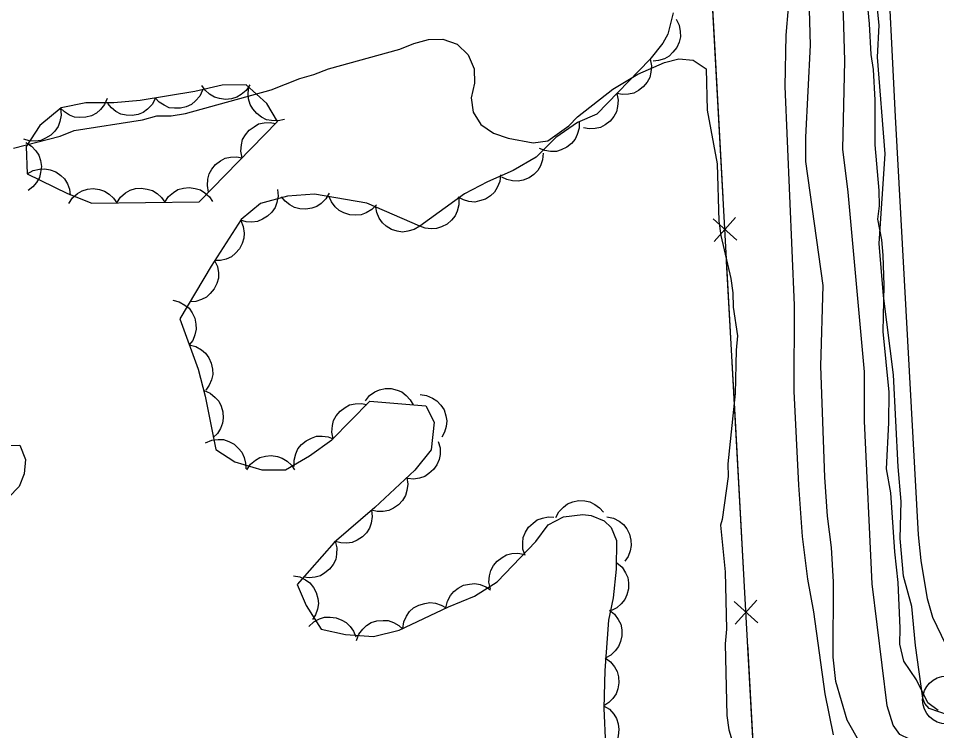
# Model space of a CAD drawing. Extents: x 336540 to 340074, y 5572036 to 5573747.
# Drawn here: x 337418.4 to 337475.9, y 5572946.4 to 5572991 of the extents above; entities that cross this region are included whole.
import ezdxf

# ---------------------------------------------------------------- set-up
doc = ezdxf.new("R2010")
doc.units = 0
for name, color, linetype in [('Niveau 19', 7, 'Continuous'), ('Niveau 2', 7, 'Continuous'), ('Niveau 27', 7, 'Continuous'), ('Niveau 36', 7, 'Continuous'), ('Niveau 37', 7, 'Continuous'), ('Niveau 44', 7, 'Continuous')]:
    doc.layers.add(name, color=color, linetype=linetype)

msp = doc.modelspace()

# ---------------------------------------------------------------- linework, layer by layer
at = {"layer": 'Niveau 19'}
msp.add_lwpolyline([(337476.44, 5572951.77), (337475.62, 5572953.45), (337475.28, 5572954.62), (337474.89, 5572957.02), (337474.73, 5572958.62), (337473.29, 5572984.82), (337472.73, 5572996.07), (337472.74, 5572998.28), (337472.93, 5572999.47), (337473.71, 5573002.82), (337474.23, 5573004.21), (337474.74, 5573005.13), (337475.82, 5573006.41), (337476.57, 5573007.11)], dxfattribs=at)
at = {"layer": 'Niveau 2'}
for points in [[(337470.32, 5572980.1), (337469.99, 5572982.78), (337470.11, 5572988.31), (337470.04, 5572991.2), (337469.4, 5572999.25), (337468.87, 5573004.57), (337468.81, 5573006.97), (337469.03, 5573008.9), (337469.46, 5573011.1), (337469.68, 5573011.63), (337469.96, 5573012), (337470.81, 5573012.69), (337472.47, 5573013.66), (337473.82, 5573014.01), (337476.19, 5573014.17)], [(337471.08, 5572945.58), (337470.27, 5572947.03), (337469.56, 5572949.45), (337469.39, 5572950.97), (337469.4, 5572955.69), (337469.29, 5572957.83), (337469.04, 5572959.8), (337468.86, 5572962.24), (337468.62, 5572969.19), (337468.77, 5572974.24), (337467.67, 5572982.02), (337467.67, 5572983.53), (337467.96, 5572989.29), (337467.82, 5572994.52)], [(337473.55, 5572951.78), (337473.58, 5572952.79), (337473.46, 5572955.65), (337473.24, 5572957.56), (337472.99, 5572961.26), (337472.72, 5572962.77), (337472.88, 5572965.64), (337472.89, 5572967.56), (337472.52, 5572971.37), (337472.57, 5572974.24), (337472.52, 5572976.15), (337472.44, 5572977.1), (337472.19, 5572978.39), (337472.28, 5572979.23), (337472.26, 5572980.19), (337472.02, 5572983.05), (337472.01, 5572985.86), (337471.91, 5572987.77), (337471.77, 5572988.72), (337471.67, 5572990.63), (337471.38, 5572993.49)], [(337418.09, 5572982.84), (337421, 5572983.59), (337421.89, 5572983.95), (337426.15, 5572984.61), (337427.05, 5572984.86), (337427.95, 5572984.88), (337428.85, 5572985.01), (337434.21, 5572986.49), (337436, 5572987.21), (337436.89, 5572987.46), (337437.79, 5572987.82), (337442.26, 5572989.05), (337443.15, 5572989.41), (337444.05, 5572989.66), (337444.95, 5572989.68), (337445.86, 5572989.36), (337446.55, 5572988.7), (337446.91, 5572987.81), (337446.93, 5572986.91), (337446.72, 5572986), (337446.86, 5572985.11), (337447.33, 5572984.33), (337448.13, 5572983.79), (337449.04, 5572983.47), (337450.62, 5572983.17), (337451.52, 5572983.3), (337452.85, 5572984.24), (337453.39, 5572984.81), (337455.6, 5572986.55), (337457.16, 5572987.49), (337458.83, 5572988.21), (337459.73, 5572988.45), (337460.63, 5572988.36), (337461.43, 5572987.82), (337461.49, 5572985.23), (337462.13, 5572981.87), (337462.22, 5572978.27), (337462.35, 5572977.37), (337462.98, 5572974.68), (337463.11, 5572973.78), (337463.13, 5572972.88), (337463.4, 5572971.09), (337463.31, 5572970.19), (337463.26, 5572967.48), (337462.8, 5572963.08), (337462.82, 5572962.29), (337462.44, 5572959.58), (337462.33, 5572959.24), (337462.63, 5572956.32), (337462.71, 5572952.72), (337462.62, 5572951.81), (337462.73, 5572947.31), (337462.86, 5572946.42), (337464.21, 5572941.94)], [(337474.16, 5572945.83), (337473.56, 5572946.13), (337473.14, 5572946.71), (337472.76, 5572947.92), (337471.83, 5572955.57), (337471.35, 5572965.74), (337471.34, 5572968.84), (337470.32, 5572980.1)], [(337416.68, 5572964.19), (337418.48, 5572964.24), (337418.84, 5572963.35), (337418.75, 5572962.44), (337418.43, 5572961.65), (337417.77, 5572960.96)], [(337475.95, 5572947.62), (337475.32, 5572948.11), (337474.61, 5572949.55), (337473.8, 5572950.71), (337473.55, 5572951.78)]]:
    msp.add_lwpolyline(points, dxfattribs=at)
at = {"layer": 'Niveau 27'}
for points in [[(337476.61, 5572947.34), (337475.4, 5572947.76), (337475.12, 5572948.06), (337474.99, 5572948.41), (337474.53, 5572951.69), (337474.32, 5572954.15), (337473.78, 5572956.05), (337473.57, 5572958.41), (337473.64, 5572960.72), (337473.45, 5572962.89), (337473.17, 5572968.66), (337472.53, 5572973.59), (337472.26, 5572976.87), (337472.65, 5572982.5), (337472.16, 5572988.54), (337472.26, 5572990.55), (337471.45, 5572998.64), (337471.05, 5573009), (337471.32, 5573010.66), (337471.55, 5573010.92), (337471.87, 5573011.1), (337473.26, 5573011.46), (337474.92, 5573011.72), (337476.89, 5573011.86)], [(337466.56, 5572991.63), (337466.43, 5572989.93), (337466.37, 5572986.71), (337466.94, 5572973.02), (337466.93, 5572967.63), (337467.21, 5572961.74), (337467.45, 5572958.53), (337467.77, 5572955.86), (337468.15, 5572953.81), (337468.86, 5572948.67), (337469.39, 5572946.1)]]:
    msp.add_lwpolyline(points, dxfattribs=at)
at = {"layer": 'Niveau 36'}
msp.add_circle((337476.484, 5572948.288), 1.5, dxfattribs=at)
at = {"layer": 'Niveau 37'}
for p, q in [((337463.36, 5572977.08), (337461.87, 5572978.42)), ((337463.28, 5572978.5), (337461.94, 5572977)), ((337464.67, 5572953.12), (337463.18, 5572954.45)), ((337464.6, 5572954.53), (337463.26, 5572953.04))]:
    msp.add_line(p, q, dxfattribs=at)
for points in [[(337543.85, 5572928.37), (337465.55, 5572924.24), (337460.25, 5573020.74), (337583.41, 5573028.11), (337588.84, 5572931.19), (337559.32, 5572929.42), (337558.81, 5572938.85), (337543.51, 5572937.69), (337543.85, 5572928.37)], [(337461.95, 5572989.73), (337461.4, 5572999.72)], [(337462.5, 5572979.75), (337461.95, 5572989.73)], [(337463.27, 5572965.77), (337462.72, 5572975.75)], [(337463.82, 5572955.78), (337463.27, 5572965.77)], [(337464.59, 5572941.8), (337464.04, 5572951.79)]]:
    msp.add_lwpolyline(points, dxfattribs=at)
at = {"layer": 'Niveau 44'}
for points in [[(337459.37, 5572991.32), (337459.04, 5572989.99), (337458.73, 5572989.43), (337457.92, 5572988.4), (337454.6, 5572984.98), (337453.39, 5572984.46), (337452.02, 5572983.52), (337450.79, 5572982.28), (337449.36, 5572981.45), (337447.75, 5572980.74), (337446.32, 5572979.98), (337443.52, 5572977.97), (337440.2, 5572979.4), (337436.92, 5572979.96), (337435.24, 5572979.83), (337433.55, 5572979.38), (337432.34, 5572978.37), (337430.46, 5572975.46), (337428.49, 5572972.15), (337429.65, 5572969), (337430.08, 5572967.31), (337430.74, 5572963.98), (337431.94, 5572963.2), (337433.62, 5572962.7), (337435.11, 5572962.7), (337436.62, 5572963.58), (337438.01, 5572964.57), (337440.39, 5572967), (337443.89, 5572966.7), (337444.41, 5572965.68), (337444.23, 5572963.95), (337443.2, 5572962.69), (337440.69, 5572960.35), (337438.16, 5572958.16), (337435.84, 5572955.52), (337436.41, 5572954.2), (337437.35, 5572952.72), (337438.87, 5572952.39), (337440.62, 5572952.27), (337442.23, 5572952.66), (337445.32, 5572954.13), (337446.94, 5572954.78), (337448.35, 5572955.69), (337450.77, 5572958.21), (337451.55, 5572959.25), (337452.5, 5572959.76), (337453.71, 5572959.9), (337454.25, 5572959.85), (337455.06, 5572959.51), (337455.5, 5572959.09), (337455.83, 5572958.27), (337455.81, 5572956.49), (337455.61, 5572954.68), (337455.33, 5572953.29), (337455.1, 5572950.14), (337455.03, 5572947.77), (337455.13, 5572945.44)], [(337459.56, 5572990.93), (337459.75, 5572990.55), (337459.82, 5572990.15), (337459.83, 5572989.82), (337459.75, 5572989.48), (337459.6, 5572989.15), (337459.36, 5572988.85), (337459.13, 5572988.61), (337458.82, 5572988.45), (337458.46, 5572988.33), (337458.11, 5572988.3)], [(337457.93, 5572988.42), (337458.02, 5572988.01), (337457.98, 5572987.6), (337457.91, 5572987.28), (337457.74, 5572986.97), (337457.5, 5572986.69), (337457.2, 5572986.46), (337456.91, 5572986.3), (337456.57, 5572986.22), (337456.2, 5572986.2), (337455.85, 5572986.26)], [(337418.95, 5572981.23), (337421.46, 5572980), (337422.98, 5572979.41), (337429.71, 5572979.49), (337434.61, 5572984.51), (337433.95, 5572985.64), (337432.65, 5572986.81), (337431.14, 5572986.79), (337429.43, 5572986.4), (337426.01, 5572985.84), (337424.36, 5572985.68), (337422.61, 5572985.69), (337421.07, 5572985.38), (337419.74, 5572984.26), (337418.87, 5572982.95), (337418.95, 5572981.23)], [(337429.92, 5572986.48), (337429.74, 5572986.1), (337429.47, 5572985.8), (337429.22, 5572985.58), (337428.9, 5572985.44), (337428.54, 5572985.35), (337428.16, 5572985.35), (337427.83, 5572985.38), (337427.51, 5572985.53), (337427.2, 5572985.73), (337426.96, 5572985.99)], [(337432.88, 5572986.81), (337432.65, 5572986.46), (337432.34, 5572986.2), (337432.06, 5572986.03), (337431.72, 5572985.93), (337431.35, 5572985.9), (337430.97, 5572985.96), (337430.66, 5572986.04), (337430.36, 5572986.23), (337430.08, 5572986.48), (337429.88, 5572986.77)], [(337435.05, 5572984.65), (337434.64, 5572984.55), (337434.24, 5572984.57), (337433.91, 5572984.63), (337433.6, 5572984.79), (337433.31, 5572985.01), (337433.07, 5572985.31), (337432.89, 5572985.59), (337432.8, 5572985.93), (337432.77, 5572986.3), (337432.82, 5572986.66)], [(337423.95, 5572985.96), (337423.79, 5572985.57), (337423.53, 5572985.26), (337423.29, 5572985.04), (337422.97, 5572984.88), (337422.62, 5572984.78), (337422.23, 5572984.77), (337421.91, 5572984.79), (337421.58, 5572984.92), (337421.27, 5572985.12), (337421.01, 5572985.37)], [(337426.96, 5572985.93), (337426.76, 5572985.57), (337426.47, 5572985.28), (337426.21, 5572985.08), (337425.88, 5572984.96), (337425.52, 5572984.89), (337425.14, 5572984.92), (337424.81, 5572984.98), (337424.5, 5572985.14), (337424.21, 5572985.37), (337423.98, 5572985.64)], [(337455.85, 5572986.26), (337455.93, 5572985.85), (337455.89, 5572985.45), (337455.82, 5572985.13), (337455.65, 5572984.82), (337455.42, 5572984.53), (337455.11, 5572984.31), (337454.82, 5572984.14), (337454.48, 5572984.07), (337454.11, 5572984.05), (337453.76, 5572984.11)], [(337421.02, 5572985.34), (337421.07, 5572984.92), (337420.99, 5572984.52), (337420.88, 5572984.21), (337420.68, 5572983.92), (337420.42, 5572983.66), (337420.09, 5572983.47), (337419.79, 5572983.33), (337419.44, 5572983.29), (337419.07, 5572983.31), (337418.73, 5572983.41)], [(337432.39, 5572982.24), (337432.31, 5572982.65), (337432.35, 5572983.05), (337432.42, 5572983.38), (337432.6, 5572983.68), (337432.83, 5572983.97), (337433.14, 5572984.19), (337433.42, 5572984.36), (337433.77, 5572984.43), (337434.14, 5572984.45), (337434.49, 5572984.39)], [(337453.48, 5572984.52), (337453.48, 5572984.1), (337453.36, 5572983.71), (337453.23, 5572983.41), (337453, 5572983.14), (337452.71, 5572982.91), (337452.37, 5572982.75), (337452.06, 5572982.64), (337451.7, 5572982.64), (337451.34, 5572982.69), (337451, 5572982.82)], [(337418.86, 5572983.2), (337419.21, 5572982.98), (337419.49, 5572982.68), (337419.67, 5572982.4), (337419.78, 5572982.07), (337419.83, 5572981.7), (337419.78, 5572981.32), (337419.71, 5572981), (337419.53, 5572980.7), (337419.29, 5572980.42), (337419, 5572980.2)], [(337451.23, 5572982.54), (337451.2, 5572982.12), (337451.06, 5572981.74), (337450.9, 5572981.45), (337450.65, 5572981.2), (337450.35, 5572980.99), (337449.99, 5572980.85), (337449.68, 5572980.77), (337449.32, 5572980.79), (337448.96, 5572980.88), (337448.64, 5572981.03)], [(337430.3, 5572980.09), (337430.22, 5572980.5), (337430.25, 5572980.91), (337430.33, 5572981.23), (337430.5, 5572981.54), (337430.73, 5572981.82), (337431.04, 5572982.05), (337431.33, 5572982.21), (337431.67, 5572982.29), (337432.04, 5572982.3), (337432.39, 5572982.24)], [(337418.95, 5572981.23), (337419.31, 5572981.44), (337419.71, 5572981.53), (337420.04, 5572981.56), (337420.38, 5572981.49), (337420.73, 5572981.36), (337421.04, 5572981.13), (337421.28, 5572980.92), (337421.46, 5572980.61), (337421.59, 5572980.27), (337421.64, 5572979.91)], [(337448.57, 5572981.17), (337448.52, 5572980.76), (337448.36, 5572980.38), (337448.2, 5572980.1), (337447.94, 5572979.86), (337447.63, 5572979.66), (337447.26, 5572979.54), (337446.95, 5572979.47), (337446.59, 5572979.5), (337446.24, 5572979.6), (337445.92, 5572979.77)], [(337421.55, 5572979.39), (337421.78, 5572979.74), (337422.1, 5572980), (337422.38, 5572980.18), (337422.72, 5572980.27), (337423.08, 5572980.31), (337423.46, 5572980.25), (337423.78, 5572980.16), (337424.07, 5572979.97), (337424.35, 5572979.72), (337424.55, 5572979.43)], [(337424.55, 5572979.43), (337424.78, 5572979.78), (337425.1, 5572980.04), (337425.38, 5572980.21), (337425.72, 5572980.31), (337426.08, 5572980.34), (337426.46, 5572980.28), (337426.78, 5572980.2), (337427.07, 5572980.01), (337427.35, 5572979.76), (337427.55, 5572979.46)], [(337427.55, 5572979.46), (337427.78, 5572979.81), (337428.1, 5572980.07), (337428.38, 5572980.25), (337428.72, 5572980.34), (337429.08, 5572980.38), (337429.46, 5572980.32), (337429.78, 5572980.23), (337430.07, 5572980.04), (337430.35, 5572979.8), (337430.55, 5572979.5)], [(337434.6, 5572980.26), (337434.64, 5572979.84), (337434.56, 5572979.44), (337434.46, 5572979.13), (337434.25, 5572978.84), (337433.99, 5572978.58), (337433.66, 5572978.39), (337433.36, 5572978.26), (337433.01, 5572978.22), (337432.64, 5572978.23), (337432.3, 5572978.33)], [(337437.85, 5572980.03), (337437.64, 5572979.67), (337437.35, 5572979.39), (337437.08, 5572979.2), (337436.75, 5572979.08), (337436.39, 5572979.02), (337436, 5572979.05), (337435.68, 5572979.12), (337435.38, 5572979.29), (337435.08, 5572979.52), (337434.86, 5572979.8)], [(337440.8, 5572979.3), (337440.51, 5572979), (337440.15, 5572978.8), (337439.85, 5572978.67), (337439.5, 5572978.64), (337439.13, 5572978.67), (337438.77, 5572978.8), (337438.47, 5572978.94), (337438.22, 5572979.18), (337437.99, 5572979.48), (337437.84, 5572979.8)], [(337445.95, 5572979.71), (337445.96, 5572979.3), (337445.85, 5572978.9), (337445.73, 5572978.6), (337445.5, 5572978.33), (337445.22, 5572978.09), (337444.88, 5572977.92), (337444.57, 5572977.81), (337444.22, 5572977.79), (337443.85, 5572977.84), (337443.51, 5572977.97)], [(337443.51, 5572977.97), (337443.16, 5572977.75), (337442.77, 5572977.64), (337442.44, 5572977.59), (337442.09, 5572977.64), (337441.74, 5572977.76), (337441.42, 5572977.97), (337441.17, 5572978.17), (337440.97, 5572978.47), (337440.82, 5572978.81), (337440.76, 5572979.16)], [(337432.31, 5572978.32), (337432.47, 5572977.94), (337432.52, 5572977.53), (337432.51, 5572977.2), (337432.4, 5572976.87), (337432.23, 5572976.54), (337431.97, 5572976.26), (337431.72, 5572976.04), (337431.4, 5572975.9), (337431.04, 5572975.81), (337430.68, 5572975.8)], [(337430.67, 5572975.81), (337430.85, 5572975.43), (337430.91, 5572975.03), (337430.91, 5572974.7), (337430.81, 5572974.36), (337430.65, 5572974.03), (337430.4, 5572973.74), (337430.17, 5572973.51), (337429.85, 5572973.36), (337429.49, 5572973.25), (337429.13, 5572973.23)], [(337428.05, 5572973.33), (337428.46, 5572973.23), (337428.81, 5572973.02), (337429.07, 5572972.82), (337429.27, 5572972.53), (337429.43, 5572972.2), (337429.5, 5572971.82), (337429.52, 5572971.5), (337429.44, 5572971.15), (337429.3, 5572970.81), (337429.09, 5572970.52)], [(337429.09, 5572970.52), (337429.5, 5572970.42), (337429.85, 5572970.21), (337430.1, 5572970), (337430.31, 5572969.72), (337430.46, 5572969.38), (337430.53, 5572969.01), (337430.56, 5572968.68), (337430.48, 5572968.34), (337430.34, 5572968), (337430.13, 5572967.7)], [(337430.01, 5572967.66), (337430.39, 5572967.5), (337430.71, 5572967.24), (337430.93, 5572967), (337431.09, 5572966.68), (337431.19, 5572966.33), (337431.2, 5572965.94), (337431.17, 5572965.62), (337431.04, 5572965.29), (337430.85, 5572964.98), (337430.59, 5572964.72)], [(337440.11, 5572967.02), (337440.37, 5572967.35), (337440.7, 5572967.58), (337441, 5572967.72), (337441.35, 5572967.79), (337441.72, 5572967.79), (337442.09, 5572967.69), (337442.39, 5572967.58), (337442.67, 5572967.36), (337442.92, 5572967.08), (337443.09, 5572966.77)], [(337443.53, 5572967.41), (337443.94, 5572967.36), (337444.31, 5572967.19), (337444.59, 5572967.02), (337444.83, 5572966.76), (337445.03, 5572966.45), (337445.14, 5572966.08), (337445.2, 5572965.76), (337445.16, 5572965.41), (337445.06, 5572965.05), (337444.89, 5572964.74)], [(337438.09, 5572964.65), (337438.01, 5572965.06), (337438.05, 5572965.47), (337438.12, 5572965.79), (337438.29, 5572966.09), (337438.53, 5572966.38), (337438.84, 5572966.61), (337439.12, 5572966.77), (337439.47, 5572966.84), (337439.84, 5572966.86), (337440.19, 5572966.8)], [(337430.11, 5572964.39), (337430.49, 5572964.55), (337430.9, 5572964.6), (337431.23, 5572964.59), (337431.56, 5572964.48), (337431.89, 5572964.3), (337432.17, 5572964.04), (337432.38, 5572963.8), (337432.52, 5572963.48), (337432.61, 5572963.12), (337432.62, 5572962.76)], [(337435.66, 5572962.9), (337435.65, 5572963.31), (337435.76, 5572963.71), (337435.89, 5572964.01), (337436.11, 5572964.28), (337436.4, 5572964.52), (337436.74, 5572964.69), (337437.05, 5572964.8), (337437.4, 5572964.81), (337437.77, 5572964.76), (337438.1, 5572964.64)], [(337444.66, 5572964.48), (337444.78, 5572964.08), (337444.78, 5572963.67), (337444.73, 5572963.34), (337444.59, 5572963.02), (337444.38, 5572962.72), (337444.09, 5572962.47), (337443.83, 5572962.28), (337443.49, 5572962.17), (337443.12, 5572962.12), (337442.76, 5572962.16)], [(337432.68, 5572962.7), (337432.91, 5572963.05), (337433.23, 5572963.3), (337433.51, 5572963.47), (337433.85, 5572963.56), (337434.22, 5572963.6), (337434.6, 5572963.53), (337434.91, 5572963.44), (337435.21, 5572963.25), (337435.48, 5572963), (337435.68, 5572962.7)], [(337442.7, 5572962.22), (337442.76, 5572961.81), (337442.7, 5572961.4), (337442.61, 5572961.09), (337442.43, 5572960.79), (337442.18, 5572960.51), (337441.86, 5572960.3), (337441.57, 5572960.15), (337441.22, 5572960.09), (337440.85, 5572960.09), (337440.5, 5572960.17)], [(337452.03, 5572959.71), (337452.22, 5572960.08), (337452.5, 5572960.37), (337452.76, 5572960.57), (337453.09, 5572960.7), (337453.45, 5572960.77), (337453.84, 5572960.75), (337454.16, 5572960.7), (337454.47, 5572960.54), (337454.77, 5572960.32), (337455.01, 5572960.05)], [(337440.49, 5572960.18), (337440.54, 5572959.77), (337440.47, 5572959.37), (337440.37, 5572959.05), (337440.17, 5572958.76), (337439.92, 5572958.5), (337439.59, 5572958.3), (337439.29, 5572958.16), (337438.94, 5572958.11), (337438.57, 5572958.12), (337438.23, 5572958.22)], [(337450.11, 5572957.33), (337449.97, 5572957.73), (337449.96, 5572958.13), (337449.99, 5572958.46), (337450.12, 5572958.79), (337450.32, 5572959.1), (337450.6, 5572959.36), (337450.85, 5572959.56), (337451.19, 5572959.68), (337451.55, 5572959.75), (337451.91, 5572959.73)], [(337455.23, 5572959.76), (337455.64, 5572959.67), (337455.99, 5572959.48), (337456.26, 5572959.28), (337456.47, 5572959), (337456.64, 5572958.67), (337456.72, 5572958.29), (337456.75, 5572957.97), (337456.68, 5572957.62), (337456.55, 5572957.28), (337456.35, 5572956.98)], [(337438.22, 5572958.23), (337438.32, 5572957.82), (337438.31, 5572957.42), (337438.25, 5572957.09), (337438.09, 5572956.78), (337437.87, 5572956.48), (337437.58, 5572956.24), (337437.3, 5572956.06), (337436.96, 5572955.97), (337436.59, 5572955.93), (337436.24, 5572955.97)], [(337447.93, 5572955.25), (337447.84, 5572955.66), (337447.88, 5572956.07), (337447.95, 5572956.39), (337448.12, 5572956.7), (337448.35, 5572956.98), (337448.66, 5572957.21), (337448.94, 5572957.38), (337449.28, 5572957.46), (337449.65, 5572957.48), (337450.01, 5572957.42)], [(337455.85, 5572956.88), (337456.17, 5572956.61), (337456.39, 5572956.26), (337456.53, 5572955.96), (337456.58, 5572955.62), (337456.57, 5572955.25), (337456.47, 5572954.88), (337456.35, 5572954.58), (337456.12, 5572954.3), (337455.84, 5572954.06), (337455.52, 5572953.89)], [(337435.6, 5572956.07), (337436.01, 5572956), (337436.37, 5572955.81), (337436.64, 5572955.62), (337436.86, 5572955.34), (337437.03, 5572955.01), (337437.13, 5572954.64), (337437.17, 5572954.32), (337437.11, 5572953.97), (337436.98, 5572953.62), (337436.79, 5572953.32)], [(337445.15, 5572954.06), (337445.24, 5572954.47), (337445.44, 5572954.83), (337445.64, 5572955.09), (337445.92, 5572955.3), (337446.25, 5572955.47), (337446.62, 5572955.55), (337446.95, 5572955.58), (337447.29, 5572955.51), (337447.64, 5572955.38), (337447.94, 5572955.18)], [(337442.45, 5572952.76), (337442.51, 5572953.18), (337442.69, 5572953.54), (337442.87, 5572953.82), (337443.13, 5572954.05), (337443.45, 5572954.23), (337443.82, 5572954.34), (337444.14, 5572954.39), (337444.49, 5572954.35), (337444.85, 5572954.23), (337445.16, 5572954.05)], [(337455.38, 5572953.92), (337455.7, 5572953.66), (337455.94, 5572953.32), (337456.09, 5572953.03), (337456.15, 5572952.68), (337456.16, 5572952.31), (337456.07, 5572951.94), (337455.96, 5572951.64), (337455.74, 5572951.36), (337455.47, 5572951.1), (337455.16, 5572950.92)], [(337436.57, 5572952.89), (337436.88, 5572953.18), (337437.24, 5572953.36), (337437.55, 5572953.47), (337437.9, 5572953.48), (337438.27, 5572953.44), (337438.63, 5572953.29), (337438.91, 5572953.14), (337439.16, 5572952.89), (337439.37, 5572952.59), (337439.51, 5572952.25)], [(337439.55, 5572952.01), (337439.69, 5572952.4), (337439.94, 5572952.72), (337440.17, 5572952.96), (337440.48, 5572953.13), (337440.83, 5572953.24), (337441.22, 5572953.27), (337441.54, 5572953.26), (337441.87, 5572953.14), (337442.2, 5572952.96), (337442.46, 5572952.72)], [(337455.12, 5572950.93), (337455.46, 5572950.68), (337455.71, 5572950.36), (337455.87, 5572950.07), (337455.95, 5572949.73), (337455.97, 5572949.36), (337455.9, 5572948.98), (337455.8, 5572948.67), (337455.6, 5572948.38), (337455.34, 5572948.12), (337455.03, 5572947.93)], [(337455.02, 5572947.93), (337455.38, 5572947.71), (337455.65, 5572947.4), (337455.83, 5572947.13), (337455.94, 5572946.79), (337455.98, 5572946.43), (337455.94, 5572946.05), (337455.86, 5572945.73), (337455.68, 5572945.43), (337455.44, 5572945.14), (337455.15, 5572944.93)]]:
    msp.add_lwpolyline(points, dxfattribs=at)

doc.saveas('drawing.dxf')
